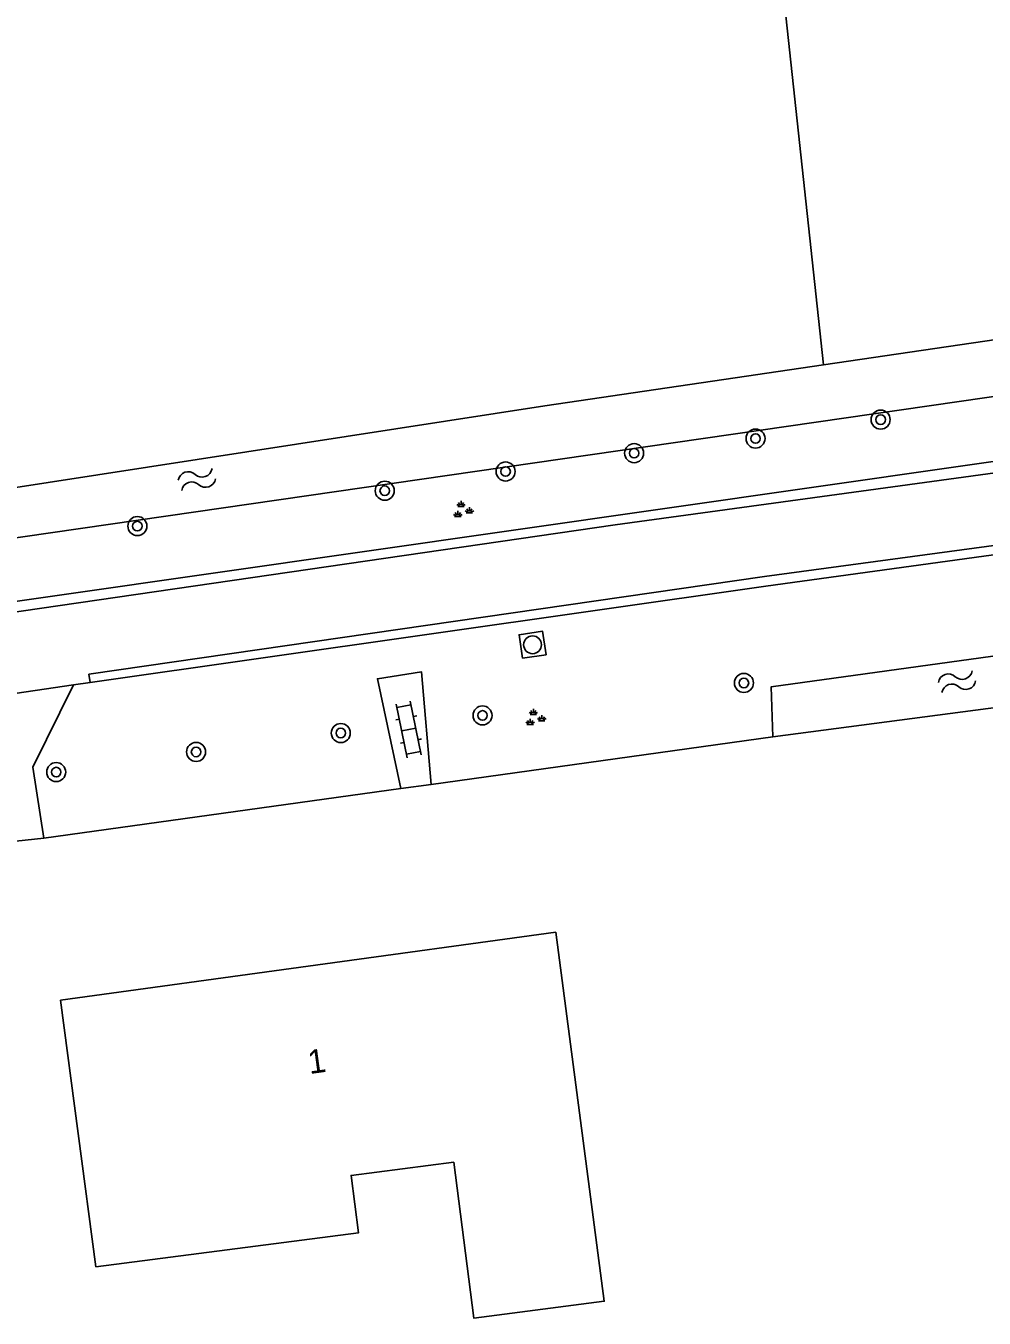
# Model space of a CAD drawing. Extents: x 136000 to 141000, y 400494 to 402006.
# Drawn here: x 139032 to 139072.2, y 401445.3 to 401499.6 of the extents above; entities that cross this region are included whole.
import ezdxf

# ---------------------------------------------------------------- set-up
doc = ezdxf.new("R2010")
doc.units = 0
for name, color, linetype in [('gg-afsc-draadraster', 7, 'Continuous'), ('gg-afsc-erfafscheiding', 7, 'Continuous'), ('gg-afsc-lijn draadraster', 7, 'Continuous'), ('gg-anno-huisnummerreeks BGT', 7, 'Continuous'), ('gg-bbg-gedigitaliseerde bebouwing', 7, 'Continuous'), ('gg-bbg-hoofdgebouw', 7, 'Continuous'), ('gg-knt-verharding', 7, 'Continuous'), ('gg-kntw-bovenkant insteek waterloop', 7, 'Continuous'), ('gt-symb-boom', 7, 'Continuous'), ('gt-symb-groenvak', 7, 'Continuous'), ('gt-symb-klinker verharding', 7, 'Continuous'), ('gt-symb-rioolschacht', 7, 'Continuous'), ('gt-symb-watersymbool', 7, 'Continuous')]:
    doc.layers.add(name, color=color, linetype=linetype)

# ---------------------------------------------------------------- blocks, each defined once
blk = doc.blocks.new('gt0-BOOM')
at = {"layer": 'gt-symb-boom'}
for radius in [0.4, 0.2]:
    blk.add_circle((0, 0), radius, dxfattribs=at)
blk = doc.blocks.new('gt0-KL1')
at = {"layer": 'gt-symb-klinker verharding'}
for p, q in [((-1.15, 0.3), (1.15, 0.3)), ((-1, -0.3), (-1, 0.3)), ((-0.5, 0.3), (-0.5, 0.45)), ((0, -0.3), (0, 0.3)), ((0.5, 0.3), (0.5, 0.45)), ((1, -0.3), (1, 0.3)), ((-1.15, -0.3), (1.15, -0.3)), ((-0.5, -0.45), (-0.5, -0.3)), ((0.5, -0.45), (0.5, -0.3))]:
    blk.add_line(p, q, dxfattribs=at)
blk = doc.blocks.new('gt0-GRVAK')
at = {"layer": 'gt-symb-groenvak'}
for p, q in [((-0.11, 0.189), (-0.228, 0.24)), ((-0.182, 0.153), (0.088, 0.153)), ((-0.091, 0.211), (-0.156, 0.322)), ((-0.047, 0.214), (-0.047, 0.393)), ((-0.004, 0.211), (0.061, 0.322)), ((0.015, 0.189), (0.133, 0.24)), ((0.262, -0.052), (0.197, 0.059)), ((0.305, -0.049), (0.305, 0.13)), ((0.349, -0.052), (0.414, 0.059)), ((-0.245, -0.228), (-0.363, -0.177)), ((-0.318, -0.264), (-0.047, -0.264)), ((-0.226, -0.206), (-0.291, -0.095)), ((-0.183, -0.203), (-0.183, -0.024)), ((-0.139, -0.206), (-0.074, -0.095)), ((-0.12, -0.228), (-0.002, -0.177)), ((0.243, -0.074), (0.125, -0.023)), ((0.17, -0.11), (0.441, -0.11)), ((0.368, -0.074), (0.486, -0.023))]:
    blk.add_line(p, q, dxfattribs=at)
blk = doc.blocks.new('gt0-WA')
at = {"layer": 'gt-symb-watersymbool'}
for centre, start, end in [((-0.323, 0.022), 28.0725, 151.9275), ((0.427, 0.422), 208.0725, 331.9275), ((-0.323, -0.428), 28.0725, 151.9275), ((0.427, -0.028), 208.0725, 331.9275)]:
    blk.add_arc(centre, 0.425, start, end, dxfattribs=at)
blk = doc.blocks.new('gt0-RS')
at = {"layer": 'gt-symb-rioolschacht'}
blk.add_lwpolyline([(-0.5, -0.5), (0.5, -0.5), (0.5, 0.5), (-0.5, 0.5)], close=True, dxfattribs=at)
blk.add_circle((0, 0), 0.375, dxfattribs=at)

msp = doc.modelspace()

# ---------------------------------------------------------------- linework, layer by layer
at = {"layer": 'gg-afsc-draadraster'}
msp.add_lwpolyline([(138961.717, 401640.036), (139005.56, 401646.488), (139046.207, 401651.248), (139054.882, 401583.43), (139065.467, 401485.324)], dxfattribs=at)
at = {"layer": 'gg-afsc-erfafscheiding'}
for p, q in [((139063.345, 401469.699), (139048.99, 401467.703)), ((139047.72, 401467.526), (139032.717, 401465.44)), ((139048.99, 401467.703), (139047.72, 401467.526))]:
    msp.add_line(p, q, dxfattribs=at)
msp.add_lwpolyline([(139032.717, 401465.44), (139026.692, 401464.802), (139021.747, 401464.049)], dxfattribs=at)
at = {"layer": 'gg-afsc-lijn draadraster'}
msp.add_lwpolyline([(138961.717, 401640.036), (139005.56, 401646.488), (139046.207, 401651.248), (139054.882, 401583.43), (139065.467, 401485.324)], dxfattribs=at)
at = {"layer": 'gg-bbg-gedigitaliseerde bebouwing'}
msp.add_lwpolyline([(139054.221, 401461.49), (139056.262, 401445.987), (139050.782, 401445.28), (139049.937, 401451.832), (139045.625, 401451.276), (139045.937, 401448.863), (139034.908, 401447.44), (139033.42, 401458.64)], dxfattribs=at)
at = {"layer": 'gg-bbg-hoofdgebouw'}
msp.add_line((139054.221, 401461.49), (139033.42, 401458.64), dxfattribs=at)
at = {"layer": 'gg-knt-verharding'}
for q in [(139020.937, 401469.982), (139034.662, 401471.989)]:
    msp.add_line((139033.969, 401471.887), q, dxfattribs=at)
for points in [[(139222.23, 401499.136), (139188.755, 401495.166), (139164.431, 401492.244), (139131.432, 401488.35), (139108.588, 401485.599), (139089.053, 401483.034), (139056.715, 401478.611), (139031.767, 401474.979), (138981.09, 401467.519), (138910.766, 401457.195), (138872.115, 401451.605)], [(139218.837, 401495.609), (139208.327, 401494.216), (139188.566, 401491.866), (139163.821, 401489.14), (139147.521, 401487.22), (139133.731, 401485.646), (139126.542, 401484.747), (139090.234, 401480.125), (139062.992, 401476.431), (139034.615, 401472.33), (139034.662, 401471.989)], [(139172.893, 401493.532), (139105.94, 401485.738), (139083.937, 401482.888), (139027.103, 401474.756)], [(139034.662, 401471.989), (139063.048, 401476.035), (139090.517, 401479.811), (139126.146, 401484.342), (139134.022, 401485.313), (139155.562, 401487.797)], [(139047.72, 401467.526), (139046.736, 401472.141), (139048.588, 401472.431), (139048.99, 401467.703)], [(139033.969, 401471.887), (139032.26, 401468.426), (139032.717, 401465.44)]]:
    msp.add_lwpolyline(points, dxfattribs=at)
at = {"layer": 'gg-kntw-bovenkant insteek waterloop'}
msp.add_line((139088.951, 401473.072), (139063.345, 401469.699), dxfattribs=at)
for points in [[(139168.689, 401498.362), (139145.812, 401495.86), (139097.156, 401489.975), (139065.467, 401485.324)], [(139024.545, 401479.091), (139024.751, 401477.081), (139082.988, 401485.493)], [(139065.467, 401485.324), (139053.765, 401483.606), (139024.545, 401479.091)], [(139063.345, 401469.699), (139063.271, 401471.799), (139117.431, 401479.296), (139117.721, 401476.861)]]:
    msp.add_lwpolyline(points, dxfattribs=at)

# ---------------------------------------------------------------- block references
at = {"layer": 'gt-symb-boom'}
for p in [(139067.872, 401483.025), (139062.617, 401482.23), (139057.516, 401481.617), (139052.118, 401480.847), (139047.042, 401480.04), (139036.65, 401478.554), (139062.128, 401471.963), (139051.15, 401470.6), (139045.196, 401469.861), (139039.117, 401469.065), (139033.242, 401468.22)]:
    msp.add_blockref('gt0-BOOM', p, dxfattribs=at)
at = {"layer": 'gt-symb-groenvak'}
for p in [(139050.292, 401479.218), (139053.331, 401470.487)]:
    msp.add_blockref('gt0-GRVAK', p, dxfattribs=at)
at = {"layer": 'gt-symb-klinker verharding', "rotation": 101.47848203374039}
msp.add_blockref('gt0-KL1', (139048.048, 401470.01), dxfattribs=at)
at = {"layer": 'gt-symb-rioolschacht', "rotation": 8.340866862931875}
msp.add_blockref('gt0-RS', (139053.251, 401473.568), dxfattribs=at)
at = {"layer": 'gt-symb-watersymbool', "rotation": 19.033079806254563}
for p in [(139039.1, 401480.495), (139071.03, 401472.001)]:
    msp.add_blockref('gt0-WA', p, dxfattribs=at)

# ---------------------------------------------------------------- texts
at = {"layer": 'gg-anno-huisnummerreeks BGT'}
msp.add_text('1', height=1, rotation=7.8, dxfattribs=at).set_placement((139043.883, 401455.532))

doc.saveas('drawing.dxf')
